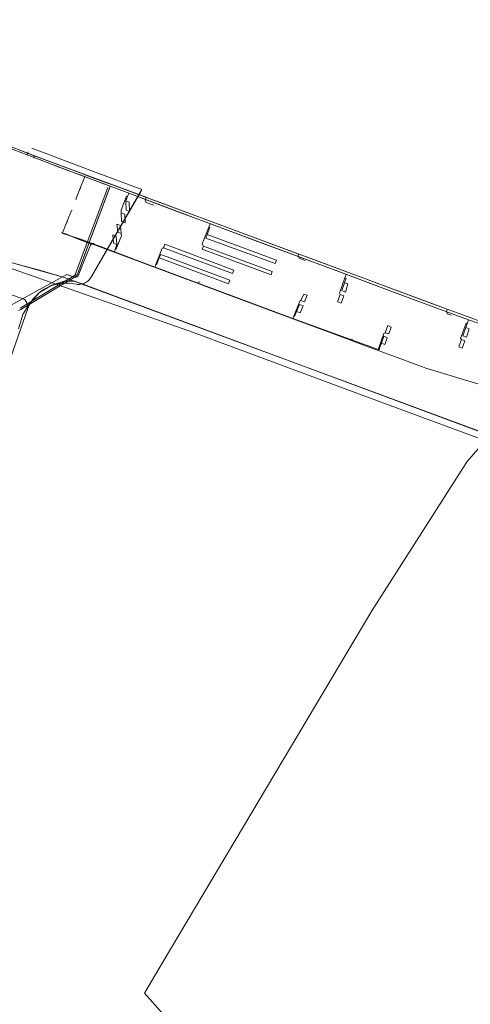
# Model space of a CAD drawing. Header units: metres. Extents: x 124576 to 133557, y 395865 to 402386.
# Tile 377 of 447: x 131090 to 131213, y 400644 to 400911. Entities that reach past the tile are written whole.
import ezdxf

# ---------------------------------------------------------------- set-up
doc = ezdxf.new("R2010")
doc.units = ezdxf.units.M
doc.header["$MEASUREMENT"] = 0
for name, color, linetype, lineweight, true_color in [('LG_Datatransport', 3, 'Continuous', 13, 0x00ff00), ('LG_Datatransport_Gemeente_Tilburg_Ruimtelijke_Uitvoering', 3, 'Continuous', 13, 0x00ff00), ('LG_Laag_Spanning_Enexis_Netbeheer_BV', 7, 'Continuous', 13, 0x960000), ('LG_Laag_Spanning_Gemeente_Tilburg_Ruimtelijke_Uitvoering', 7, 'Continuous', 13, 0x960000), ('LG_Midden_Spanning_Enexis_Netbeheer_BV', 7, 'Continuous', 13, 0xd20000), ('LG_Riool_Onder_Druk_Gemeente_Tilburg_Ruimtelijke_Uitvoering', 7, 'Continuous', 13, 0x800080), ('LG_unet-4_Brabant_Water', 5, 'Continuous', 13, 0x0000ff)]:
    doc.layers.add(name, color=color, linetype=linetype, lineweight=lineweight, true_color=true_color)

msp = doc.modelspace()

# ---------------------------------------------------------------- linework, layer by layer
at = {"layer": 'LG_Datatransport'}
msp.add_line((131123.18, 400864.21), (131109.92, 400841.29), dxfattribs=at)
at = {"layer": 'LG_Datatransport', "flags": 128}
msp.add_lwpolyline([(131093.65, 400876.1), (131097.03, 400874.83), (131110.45, 400869.79), (131123.56, 400864.87), (131109.91, 400841.27), (131109.74, 400840.97), (131109.55, 400840.69), (131109.34, 400840.43), (131109.11, 400840.19), (131108.86, 400839.97), (131108.59, 400839.78), (131108.3, 400839.6), (131108, 400839.45), (131107.69, 400839.33), (131107.36, 400839.24), (131107.04, 400839.17), (131106.7, 400839.13), (131106.37, 400839.12), (131106.03, 400839.14), (131105.7, 400839.19), (131104.72, 400839.38), (131103.73, 400839.48), (131102.73, 400839.5), (131101.74, 400839.43), (131100.76, 400839.28), (131099.79, 400839.03), (131098.85, 400838.71), (131097.94, 400838.3), (131097.07, 400837.81), (131096.24, 400837.26), (131095.47, 400836.63), (131094.75, 400835.93), (131094.1, 400835.18), (131093.52, 400834.37), (131093.01, 400833.51), (131092.58, 400832.62), (131087.34, 400817.58)], dxfattribs=at)
at = {"layer": 'LG_Datatransport_Gemeente_Tilburg_Ruimtelijke_Uitvoering'}
for p, q in [((131092.39, 400874.28), (131092.73, 400875.14)), ((131115.01, 400865.77), (131109.29, 400850.51)), ((131109.29, 400850.51), (131105.9, 400841.46))]:
    msp.add_line(p, q, dxfattribs=at)
at = {"layer": 'LG_Datatransport_Gemeente_Tilburg_Ruimtelijke_Uitvoering', "flags": 128}
for points in [[(131092.39, 400874.28), (131096.5, 400872.73), (131100.6, 400871.18), (131104.71, 400869.64)], [(131104.71, 400869.64), (131107.52, 400868.58), (131110.33, 400867.53), (131113.13, 400866.47)], [(131113.13, 400866.47), (131113.76, 400866.24), (131114.38, 400866), (131115.01, 400865.77)], [(131090.09, 400832.01), (131090.73, 400832.33), (131105.9, 400841.46)]]:
    msp.add_lwpolyline(points, dxfattribs=at)
at = {"layer": 'LG_Laag_Spanning_Enexis_Netbeheer_BV'}
for p, q in [((131093.19, 400874.48), (131090.85, 400875.37)), ((131094.44, 400874.02), (131094.2, 400873.36)), ((131109.84, 400850.04), (131101.78, 400853.26)), ((131102.65, 400852.91), (131108.65, 400850.52)), ((131138.92, 400839.33), (131139.12, 400839.95)), ((131140.05, 400838.91), (131179.79, 400824.13)), ((131090.09, 400827.04), (131091.38, 400831.21)), ((131090.09, 400827.04), (131091.38, 400831.21)), ((131180.55, 400823.85), (131180.7, 400824.34))]:
    msp.add_line(p, q, dxfattribs=at)
at = {"layer": 'LG_Laag_Spanning_Enexis_Netbeheer_BV', "flags": 128}
for points in [[(131294.62, 400803.02), (131293.95, 400800.93), (131293.81, 400800.59), (131293.57, 400800.49), (131290.43, 400801.71), (131289.89, 400801.91), (131285.71, 400803.44), (131283.18, 400804.36), (131259.17, 400813.14), (131206.52, 400832.41), (131202.51, 400833.88), (131168.31, 400846.58), (131166.17, 400847.37), (131127.07, 400861.9), (131126.47, 400862.12), (131124.71, 400862.77), (131094.44, 400874.02), (131093.19, 400874.48), (131090.85, 400875.37)], [(131093.19, 400874.48), (131094.44, 400874.02), (131124.71, 400862.77), (131126.47, 400862.12), (131127.07, 400861.9), (131166.17, 400847.37), (131168.31, 400846.58), (131202.51, 400833.88), (131206.52, 400832.41), (131259.17, 400813.14), (131283.18, 400804.36), (131285.71, 400803.44), (131289.89, 400801.91), (131290.15, 400801.82), (131290.79, 400802.12), (131291.14, 400803.08), (131291.14, 400803.09), (131291.44, 400803.9)], [(131259.17, 400813.14), (131206.52, 400832.41), (131202.51, 400833.88), (131168.31, 400846.58), (131166.17, 400847.37), (131127.07, 400861.9), (131126.47, 400862.12), (131124.71, 400862.77), (131094.44, 400874.02), (131093.19, 400874.48), (131206.52, 400832.41), (131202.51, 400833.88), (131168.31, 400846.58), (131166.17, 400847.37), (131127.07, 400861.9), (131126.47, 400862.12), (131124.71, 400862.77), (131094.44, 400874.02), (131093.19, 400874.48), (131206.52, 400832.41), (131202.51, 400833.88), (131168.31, 400846.58), (131166.17, 400847.37), (131127.07, 400861.9), (131126.47, 400862.12), (131124.71, 400862.77), (131094.44, 400874.02), (131093.19, 400874.48)], [(131124.71, 400862.77), (131124.45, 400862.04), (131124.76, 400861.4), (131126.81, 400860.67)], [(131087.51, 400833.26), (131103.23, 400841.82), (131105.53, 400840.96), (131106.19, 400841.25), (131106.26, 400841.44), (131106.67, 400842.43), (131109.38, 400849.13), (131109.65, 400849.78), (131109.84, 400850.04), (131110.3, 400850.06), (131110.74, 400849.9), (131111.17, 400849.74), (131113.21, 400848.97), (131138.17, 400839.61), (131138.64, 400839.44), (131138.92, 400839.33), (131139.36, 400839.17), (131139.58, 400839.09), (131140.05, 400838.91), (131179.79, 400824.13), (131180.55, 400823.85), (131180.73, 400823.78), (131181.1, 400823.64), (131199.75, 400816.71), (131200.69, 400816.37), (131221.67, 400810.06)], [(131106.26, 400841.44), (131108.02, 400845.78), (131109.65, 400849.78)], [(131106.26, 400841.44), (131108.02, 400845.78), (131109.65, 400849.78)], [(131106.26, 400841.44), (131106.67, 400842.43), (131109.38, 400849.13), (131109.65, 400849.78)], [(131109.65, 400849.78), (131109.84, 400850.04), (131110.3, 400850.06), (131110.74, 400849.9)], [(131138.17, 400839.61), (131124.31, 400844.81), (131110.74, 400849.9)], [(131138.17, 400839.61), (131124.31, 400844.81), (131110.74, 400849.9)], [(131110.74, 400849.9), (131111.17, 400849.74), (131113.21, 400848.97), (131138.17, 400839.61)], [(131166.17, 400847.37), (131166.01, 400846.95), (131166.3, 400846.29), (131167.95, 400845.62)], [(131087.14, 400832.93), (131087.47, 400833.12), (131087.51, 400833.26), (131103.23, 400841.82), (131105.53, 400840.96), (131106.19, 400841.25), (131106.26, 400841.44)], [(131091.38, 400831.21), (131091.39, 400831.25), (131093.03, 400833.92), (131093.66, 400834.6), (131095.8, 400836.89), (131099.09, 400838.93), (131102.43, 400839.97), (131105.24, 400839.99), (131107.77, 400839.1), (131280.99, 400774.76), (131281.38, 400774.78), (131281.64, 400775.07), (131282.08, 400776.36), (131282.56, 400777.64), (131285.3, 400784.85), (131285.44, 400785.14), (131285.63, 400785.4), (131286.16, 400785.72), (131286.68, 400785.85), (131287.71, 400785.44)], [(131091.38, 400831.21), (131091.39, 400831.25), (131093.03, 400833.92), (131093.66, 400834.6), (131095.8, 400836.89), (131099.09, 400838.93), (131102.43, 400839.97), (131105.24, 400839.99), (131107.77, 400839.1), (131280.99, 400774.76), (131281.38, 400774.78), (131281.64, 400775.07), (131282.08, 400776.36)], [(131138.17, 400839.61), (131138.64, 400839.44), (131138.92, 400839.33), (131139.36, 400839.17), (131139.58, 400839.09), (131140.05, 400838.91)], [(131140.05, 400838.91), (131159.92, 400831.52), (131179.79, 400824.13)], [(131140.05, 400838.91), (131159.92, 400831.52), (131179.79, 400824.13)], [(131206.52, 400832.41), (131206.28, 400831.81), (131206.55, 400831.15), (131207.58, 400830.74)], [(131179.79, 400824.13), (131180.55, 400823.85), (131180.73, 400823.78), (131181.1, 400823.64), (131199.75, 400816.71), (131200.69, 400816.37), (131221.67, 400810.06), (131221.99, 400809.96), (131222.38, 400809.82), (131259.72, 400796.44), (131260.32, 400796.22), (131260.57, 400796.13), (131286.68, 400785.85)]]:
    msp.add_lwpolyline(points, dxfattribs=at)
at = {"layer": 'LG_Laag_Spanning_Gemeente_Tilburg_Ruimtelijke_Uitvoering'}
for p, q in [((131107.97, 400868.13), (131106.84, 400865.25)), ((131107.97, 400868.13), (131108.06, 400868.38)), ((131105.5, 400841.83), (131114.36, 400865.47)), ((131106.84, 400865.25), (131105.66, 400862.25)), ((131105.9, 400841.46), (131114.83, 400865.3)), ((131106.84, 400865.25), (131106.98, 400865.2)), ((131115.01, 400865.77), (131109.29, 400850.51)), ((131115.94, 400865.41), (131119.56, 400864.06)), ((131105.66, 400862.25), (131105.8, 400862.19)), ((131119.36, 400863.07), (131119.66, 400862.95)), ((131119.66, 400862.95), (131120.03, 400863.88)), ((131103.33, 400856.31), (131104.47, 400859.23)), ((131104.47, 400859.23), (131104.61, 400859.18)), ((131102.06, 400853.09), (131103.33, 400856.31)), ((131103.47, 400856.25), (131103.33, 400856.31)), ((131142.01, 400854.59), (131141.32, 400852.65)), ((131142.12, 400855.61), (131141.77, 400854.67)), ((131141.77, 400854.67), (131142.01, 400854.59)), ((131102.44, 400852.85), (131107.42, 400851.21)), ((131107.4, 400851.21), (131109.29, 400850.51)), ((131141.32, 400852.65), (131160.1, 400845.69)), ((131109.29, 400850.51), (131105.9, 400841.46)), ((131110.3, 400850.12), (131110.36, 400850.28)), ((131110.36, 400850.28), (131110.66, 400850.25)), ((131116.36, 400848.65), (131116.11, 400847.94)), ((131116.54, 400848.59), (131116.36, 400848.65)), ((131127.33, 400844.54), (131127.06, 400843.84)), ((131127.56, 400844.45), (131127.33, 400844.54)), ((131090.53, 400832.68), (131105.69, 400841.8)), ((131090.73, 400832.33), (131105.9, 400841.46)), ((131179.09, 400841.82), (131178.74, 400840.88)), ((131178.74, 400840.88), (131179.02, 400840.78)), ((131164.82, 400830.52), (131164.55, 400829.84)), ((131187.98, 400821.38), (131164.55, 400829.84)), ((131164.55, 400829.84), (131187.98, 400821.38)), ((131211.63, 400828.57), (131211.91, 400828.46)), ((131211.91, 400828.46), (131212.31, 400829.51)), ((131187.75, 400821.46), (131187.92, 400821.92)), ((131187.98, 400821.38), (131188.15, 400821.84))]:
    msp.add_line(p, q, dxfattribs=at)
at = {"layer": 'LG_Laag_Spanning_Gemeente_Tilburg_Ruimtelijke_Uitvoering', "flags": 128}
for points in [[(131069.61, 400883.42), (131081.09, 400879.08), (131092.57, 400874.74), (131098.73, 400872.42), (131104.89, 400870.1), (131109.1, 400868.52), (131114.72, 400866.41)], [(131069.43, 400882.95), (131077.08, 400880.05), (131084.74, 400877.16), (131092.39, 400874.28)], [(131069.43, 400882.95), (131080.91, 400878.61), (131092.39, 400874.28), (131098.55, 400871.96), (131104.71, 400869.64), (131108.92, 400868.05), (131114.54, 400865.94)], [(131092.39, 400874.28), (131096.5, 400872.73), (131100.6, 400871.18), (131104.71, 400869.64)], [(131104.71, 400869.64), (131107.52, 400868.58), (131110.33, 400867.53), (131113.13, 400866.47)], [(131113.13, 400866.47), (131114.07, 400866.12), (131115.01, 400865.77), (131115.94, 400865.42)], [(131115.94, 400865.42), (131127.97, 400860.9), (131139.07, 400856.75), (131157.8, 400849.75), (131176.54, 400842.77), (131192.95, 400836.68), (131212.31, 400829.51)], [(131119.36, 400863.07), (131117.93, 400859.29), (131117.98, 400858.6), (131118.92, 400858.24), (131119.07, 400855.84), (131118.09, 400856.19), (131117.98, 400858.6)], [(131119.66, 400862.95), (131119.21, 400861.82), (131120.13, 400861.48), (131120.24, 400858.91), (131119.29, 400859.29), (131119.21, 400861.82)], [(131119.56, 400864.06), (131126.95, 400861.28), (131134.35, 400858.51), (131141.75, 400855.75)], [(131116.54, 400848.59), (131118.04, 400852.28), (131117.96, 400852.94), (131117.03, 400853.31), (131116.75, 400855.5), (131117.75, 400855.1), (131117.96, 400852.94)], [(131141.77, 400854.67), (131139.98, 400850.13), (131140.33, 400849.53), (131139.94, 400848.69), (131158.65, 400841.71), (131158.98, 400842.65), (131140.33, 400849.53)], [(131141.75, 400855.75), (131154.24, 400851.08), (131166.73, 400846.42), (131179.23, 400841.77)], [(131102.03, 400852.98), (131103.82, 400852.39), (131105.62, 400851.8), (131107.42, 400851.21)], [(131107.42, 400851.21), (131113.03, 400849.1), (131123.99, 400844.99), (131164.55, 400829.84)], [(131116.37, 400848.58), (131116.81, 400849.97), (131115.85, 400850.35), (131115.69, 400852.62), (131116.63, 400852.25), (131116.81, 400849.97)], [(131141.32, 400852.65), (131140.98, 400851.71), (131159.75, 400844.76), (131160.1, 400845.69)], [(131109.29, 400850.51), (131109.56, 400850.4), (131109.82, 400850.3), (131110.09, 400850.2)], [(131110.09, 400850.2), (131111.96, 400849.5), (131113.84, 400848.8), (131115.71, 400848.09)], [(131127.33, 400844.54), (131129.11, 400848.93), (131129.42, 400849.08), (131129.78, 400850.02), (131148.59, 400843.02), (131148.2, 400842.09), (131129.42, 400849.08)], [(131115.71, 400848.09), (131119.36, 400846.73), (131123.01, 400845.36), (131126.67, 400843.99)], [(131127.56, 400844.45), (131128.32, 400846.33), (131128.7, 400847.24), (131147.44, 400840.25), (131147.09, 400839.31), (131128.32, 400846.33)], [(131126.67, 400843.99), (131139.29, 400839.26), (131151.92, 400834.55), (131164.55, 400829.84)], [(131076.46, 400840.69), (131076.83, 400840.31), (131091.83, 400835.01), (131092.7, 400833.52)], [(131090.09, 400832.01), (131090.73, 400832.33), (131105.9, 400841.46)], [(131178.74, 400840.88), (131177.26, 400836.73), (131177.45, 400836.38), (131178.4, 400836.02), (131177.73, 400833.99), (131176.72, 400834.38), (131177.45, 400836.38)], [(131179.02, 400840.78), (131178.57, 400839.58), (131179.51, 400839.28), (131178.87, 400837.05), (131177.87, 400837.44), (131178.57, 400839.58)], [(131179.23, 400841.77), (131190.25, 400837.68), (131201.27, 400833.59), (131212.3, 400829.51)], [(131164.82, 400830.52), (131166.46, 400834.59), (131166.78, 400834.73), (131167.71, 400834.39), (131168.45, 400836.19), (131167.52, 400836.51), (131166.78, 400834.73)], [(131165.05, 400830.44), (131165.58, 400831.76), (131166.53, 400831.4), (131167.34, 400833.35), (131166.38, 400833.69), (131165.58, 400831.76)], [(131187.92, 400821.92), (131189.3, 400825.79), (131189.66, 400826.01), (131190.36, 400827.94), (131191.31, 400827.55), (131190.62, 400825.67), (131189.66, 400826.01)], [(131211.63, 400828.57), (131210.15, 400824.48), (131210.36, 400824.16), (131211.3, 400823.83), (131210.58, 400821.85), (131209.67, 400822.2), (131210.36, 400824.16)], [(131211.91, 400828.46), (131211.52, 400827.4), (131212.47, 400827.03), (131211.71, 400824.83), (131210.75, 400825.2), (131211.52, 400827.4)], [(131212.3, 400829.51), (131223.34, 400825.68), (131235.75, 400821.11), (131245.69, 400817.26), (131255.58, 400813.51), (131267.16, 400809.36), (131275.07, 400806.27), (131277.65, 400805.29), (131277.87, 400804.73), (131278.05, 400804.25)], [(131188.15, 400821.84), (131188.64, 400823.15), (131189.29, 400825.03), (131190.23, 400824.66), (131189.53, 400822.84), (131188.64, 400823.15)]]:
    msp.add_lwpolyline(points, dxfattribs=at)
at = {"layer": 'LG_Midden_Spanning_Enexis_Netbeheer_BV'}
msp.add_line((131102.23, 400841.05), (131102.5, 400840.97), dxfattribs=at)
msp.add_line((131102.23, 400841.05), (131102.5, 400840.97), dxfattribs=at)
at = {"layer": 'LG_Midden_Spanning_Enexis_Netbeheer_BV', "flags": 128}
for points in [[(131085.63, 400845.69), (131095.73, 400842.99), (131102.23, 400841.05), (131102.5, 400840.97), (131107.36, 400839.17), (131107.58, 400839.1), (131123.9, 400833.06), (131140.05, 400827.1), (131177.79, 400813.16), (131277.42, 400776.28)], [(131085.63, 400845.69), (131095.73, 400842.99), (131102.23, 400841.05), (131102.5, 400840.97), (131107.36, 400839.17), (131107.58, 400839.1), (131123.9, 400833.06), (131140.05, 400827.1), (131177.79, 400813.16), (131277.42, 400776.28)], [(131085.63, 400845.69), (131095.73, 400842.99), (131102.23, 400841.05), (131102.5, 400840.97), (131107.36, 400839.17), (131107.58, 400839.1), (131123.9, 400833.06), (131140.05, 400827.1), (131177.79, 400813.16), (131277.42, 400776.28)], [(131085.63, 400845.69), (131095.73, 400842.99), (131102.23, 400841.05), (131102.5, 400840.97), (131107.36, 400839.17), (131107.58, 400839.1)], [(131085.63, 400845.69), (131095.73, 400842.99), (131102.23, 400841.05), (131102.5, 400840.97), (131107.36, 400839.17), (131107.58, 400839.1)], [(131085.63, 400845.69), (131095.73, 400842.99), (131102.23, 400841.05), (131102.5, 400840.97), (131107.36, 400839.17), (131107.58, 400839.1)], [(131085.63, 400845.69), (131095.73, 400842.99), (131102.23, 400841.05), (131102.5, 400840.97), (131107.36, 400839.17), (131107.58, 400839.1)], [(131085.63, 400845.69), (131095.73, 400842.99), (131102.23, 400841.05), (131102.5, 400840.97), (131107.36, 400839.17), (131107.58, 400839.1)], [(131085.63, 400845.69), (131095.73, 400842.99), (131102.23, 400841.05), (131102.5, 400840.97), (131107.36, 400839.17), (131107.58, 400839.1)], [(131085.63, 400845.69), (131095.73, 400842.99), (131102.23, 400841.05), (131102.5, 400840.97), (131107.36, 400839.17), (131107.58, 400839.1)], [(131085.63, 400845.69), (131095.73, 400842.99), (131102.23, 400841.05), (131102.5, 400840.97), (131107.36, 400839.17), (131107.58, 400839.1)], [(131085.63, 400845.69), (131095.73, 400842.99), (131102.23, 400841.05), (131102.5, 400840.97), (131107.36, 400839.17), (131107.58, 400839.1)], [(131085.63, 400845.69), (131086.75, 400845.39), (131087.09, 400845.3), (131102.23, 400841.05)], [(131085.63, 400845.69), (131095.73, 400842.99), (131102.23, 400841.05)], [(131102.5, 400840.97), (131107.36, 400839.17), (131107.58, 400839.1)], [(131107.58, 400839.1), (131123.9, 400833.06), (131140.05, 400827.1), (131177.79, 400813.16), (131277.42, 400776.28), (131286.05, 400773.09), (131295.43, 400769.62), (131306.87, 400765.39), (131314.62, 400762.52), (131334.51, 400755.23), (131381.97, 400738.13), (131492.02, 400699.09), (131498.52, 400696.79), (131506.42, 400693.97), (131512.33, 400691.86), (131523.5, 400687.88), (131536.73, 400683.4)], [(131107.58, 400839.1), (131123.9, 400833.06), (131140.05, 400827.1), (131177.79, 400813.16), (131277.42, 400776.28), (131286.05, 400773.09), (131295.43, 400769.62), (131306.87, 400765.39), (131314.62, 400762.52), (131334.51, 400755.23), (131381.97, 400738.13), (131492.02, 400699.09), (131498.52, 400696.79), (131506.42, 400693.97), (131512.33, 400691.86), (131523.5, 400687.88), (131536.73, 400683.4)], [(131107.58, 400839.1), (131123.9, 400833.06), (131140.05, 400827.1), (131177.79, 400813.16), (131277.42, 400776.28), (131286.05, 400773.09), (131295.43, 400769.62), (131306.87, 400765.39), (131314.62, 400762.52), (131334.51, 400755.23), (131381.97, 400738.13), (131492.02, 400699.09), (131498.52, 400696.79), (131506.42, 400693.97), (131512.33, 400691.86), (131523.5, 400687.88), (131536.73, 400683.4)], [(131107.58, 400839.1), (131123.9, 400833.06), (131140.05, 400827.1), (131177.79, 400813.16), (131277.42, 400776.28), (131286.05, 400773.09), (131295.43, 400769.62), (131306.87, 400765.39), (131314.62, 400762.52), (131334.51, 400755.23), (131381.97, 400738.13), (131492.02, 400699.09), (131498.52, 400696.79), (131506.42, 400693.97), (131512.33, 400691.86)], [(131107.58, 400839.1), (131123.9, 400833.06), (131140.05, 400827.1), (131177.79, 400813.16), (131277.42, 400776.28), (131286.05, 400773.09), (131295.43, 400769.62), (131306.87, 400765.39), (131314.62, 400762.52), (131334.51, 400755.23), (131381.97, 400738.13), (131492.02, 400699.09), (131498.52, 400696.79), (131506.42, 400693.97), (131512.33, 400691.86)], [(131107.58, 400839.1), (131123.9, 400833.06), (131140.05, 400827.1), (131177.79, 400813.16), (131277.42, 400776.28), (131286.05, 400773.09), (131295.43, 400769.62), (131306.87, 400765.39), (131314.62, 400762.52), (131334.51, 400755.23), (131381.97, 400738.13), (131492.02, 400699.09), (131498.52, 400696.79), (131506.42, 400693.97), (131512.33, 400691.86)], [(131107.58, 400839.1), (131123.9, 400833.06), (131140.05, 400827.1), (131177.79, 400813.16), (131277.42, 400776.28), (131286.05, 400773.09), (131295.43, 400769.62), (131306.87, 400765.39), (131314.62, 400762.52), (131334.51, 400755.23), (131381.97, 400738.13), (131492.02, 400699.09), (131498.52, 400696.79), (131506.42, 400693.97)], [(131107.58, 400839.1), (131123.9, 400833.06), (131140.05, 400827.1), (131177.79, 400813.16), (131277.42, 400776.28), (131286.05, 400773.09), (131295.43, 400769.62), (131306.87, 400765.39), (131314.62, 400762.52), (131334.51, 400755.23), (131381.97, 400738.13), (131492.02, 400699.09), (131498.52, 400696.79), (131506.42, 400693.97)], [(131107.58, 400839.1), (131123.9, 400833.06), (131140.05, 400827.1), (131177.79, 400813.16), (131277.42, 400776.28), (131286.05, 400773.09), (131295.43, 400769.62), (131306.87, 400765.39), (131314.62, 400762.52), (131334.51, 400755.23), (131381.97, 400738.13), (131492.02, 400699.09), (131498.52, 400696.79), (131506.42, 400693.97)], [(131107.58, 400839.1), (131123.9, 400833.06), (131140.05, 400827.1), (131177.79, 400813.16), (131277.42, 400776.28)]]:
    msp.add_lwpolyline(points, dxfattribs=at)
at = {"layer": 'LG_Riool_Onder_Druk_Gemeente_Tilburg_Ruimtelijke_Uitvoering', "flags": 128}
msp.add_lwpolyline([(131384.71, 400735.52), (131333.05, 400754.12), (131312.82, 400761.49), (131290.26, 400769.89), (131235.91, 400789.65), (131185.11, 400808.38), (131147.86, 400822.26), (131137.58, 400826.11), (131119.54, 400832.43), (131088.93, 400843.15), (131082, 400845.34), (131055.55, 400853.7), (131039.55, 400858.91), (130997, 400875.64), (130960.88, 400889.99), (130958.16, 400891.32), (130941.18, 400899.65), (130912.99, 400911)], dxfattribs=at)
at = {"layer": 'LG_unet-4_Brabant_Water', "flags": 128}
for points in [[(131306.17, 400814.8), (131305.66, 400813.98), (131300.94, 400801.84), (131300.19, 400799.92), (131231.75, 400825.01), (131231.51, 400824.35), (131230.26, 400822.22), (131216.83, 400797.92), (131215.21, 400794.99), (131214.91, 400794.45), (131211.9, 400791.03), (131211.89, 400791.02), (131211.76, 400790.79)], [(131129.39, 400655.31), (131186.07, 400750.46), (131211.76, 400790.79)], [(131303.8, 400453.54), (131255.24, 400504.66), (131191.29, 400572.2), (131182.26, 400581.46), (131124.27, 400646.72), (131129.39, 400655.31)]]:
    msp.add_lwpolyline(points, dxfattribs=at)

doc.saveas('drawing.dxf')
